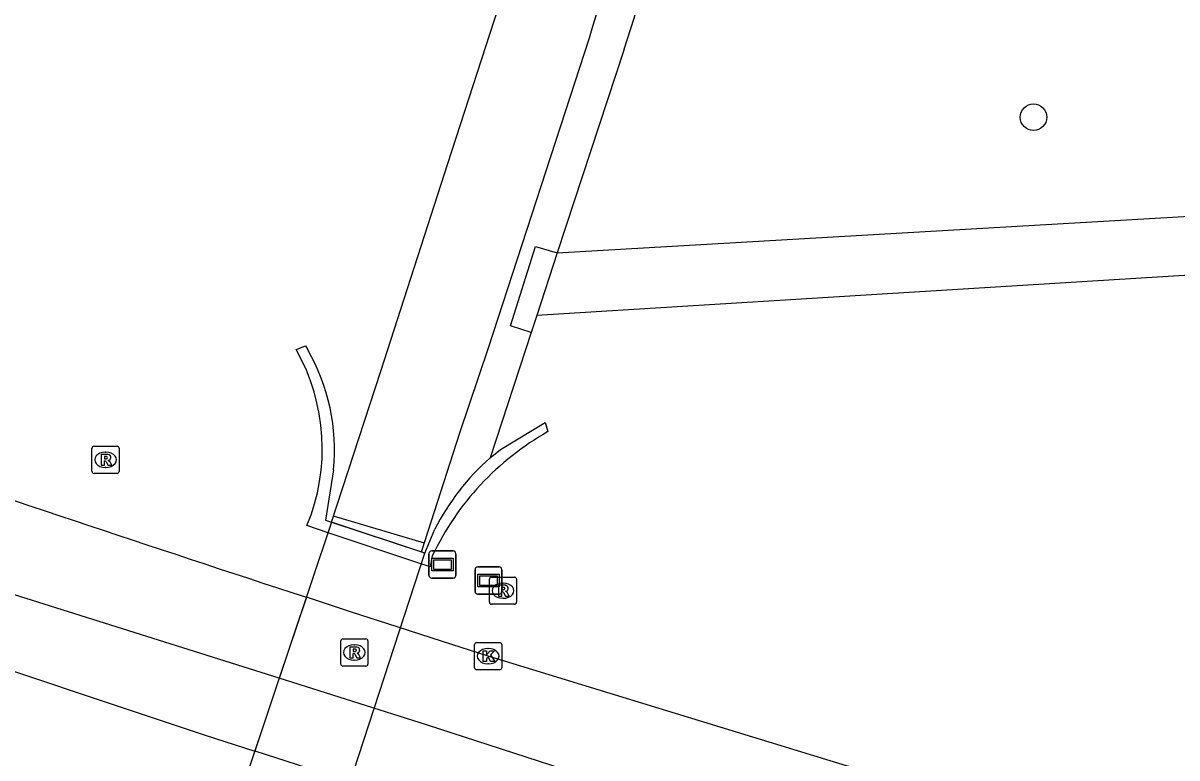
# Model space of a CAD drawing. Extents: x 160356 to 161355, y 381727 to 382845.
# Drawn here: x 160864.16 to 160906.72, y 381817.97 to 381845.06 of the extents above; entities that cross this region are included whole.
import ezdxf

# ---------------------------------------------------------------- set-up
doc = ezdxf.new("R2010")
doc.units = 0
for name, color, linetype in [('IMGEO_Boom', 7, 'Continuous'), ('IMGEO_Fietspad_gesloten', 7, 'Continuous'), ('IMGEO_Kolk', 7, 'Continuous'), ('IMGEO_Lijnafwatering', 7, 'Continuous'), ('IMGEO_Muur', 7, 'Continuous'), ('IMGEO_Rijbaan_lokaal_open', 7, 'Continuous'), ('IMGEO_Rijbaan_regionaal_gesloten', 7, 'Continuous'), ('IMGEO_Rioolput', 7, 'Continuous'), ('IMGEO_Tunneldeel', 7, 'Continuous'), ('IMGEO_Verklikker', 7, 'Continuous'), ('IMGEO_Voetpad_open', 7, 'Continuous')]:
    doc.layers.add(name, color=color, linetype=linetype)

msp = doc.modelspace()

# ---------------------------------------------------------------- linework, layer by layer
at = {"layer": 'IMGEO_Boom'}
msp.add_circle((160901.428, 381841.59), 0.489, dxfattribs=at)
at = {"layer": 'IMGEO_Fietspad_gesloten'}
for points in [[(160875.539, 381826.657), (160877.352, 381832.225), (160879.827, 381839.886), (160881.699, 381845.629)], [(160878.852, 381825.563), (160880.264, 381829.952), (160881.324, 381833.092), (160885.046, 381844.514)]]:
    msp.add_lwpolyline(points, dxfattribs=at)
msp.add_arc((160849.486, 381855.62), 37.253, 342.656, 4.8033, dxfattribs=at)
at = {"layer": 'IMGEO_Kolk'}
for p, q in [((160880.811, 381821.297), (160880.811, 381822.149)), ((160880.886, 381822.223), (160881.738, 381822.223)), ((160881.299, 381822.003), (160881.324, 381822.003)), ((160881.812, 381822.149), (160881.812, 381821.297)), ((160881.738, 381821.223), (160880.886, 381821.223)), ((160881.322, 381821.443), (160881.297, 381821.443))]:
    msp.add_line(p, q, dxfattribs=at)
for points in [[(160880.811, 381821.297), (160880.811, 381822.149)], [(160880.886, 381822.223), (160881.738, 381822.223)], [(160881.812, 381822.149), (160881.812, 381821.297)], [(160881.132, 381821.923), (160881.255, 381821.923), (160881.255, 381821.772), (160881.385, 381821.923), (160881.549, 381821.923), (160881.403, 381821.772), (160881.556, 381821.523), (160881.404, 381821.523), (160881.319, 381821.687), (160881.255, 381821.62), (160881.255, 381821.523), (160881.132, 381821.523), (160881.132, 381821.923)], [(160881.738, 381821.223), (160880.886, 381821.223)]]:
    msp.add_lwpolyline(points, dxfattribs=at)
for centre, start, end in [((160880.888, 381822.147), 91.552, 178.448), ((160880.888, 381822.147), 91.552, 178.448), ((160881.736, 381822.147), 1.552, 88.448), ((160881.736, 381822.147), 1.552, 88.448), ((160880.888, 381821.299), 181.552, 268.448), ((160880.888, 381821.299), 181.552, 268.448), ((160881.736, 381821.299), 271.552, 358.448), ((160881.736, 381821.299), 271.552, 358.448)]:
    msp.add_arc(centre, 0.0765, start, end, dxfattribs=at)
for centre, major_axis, ratio, start_param, end_param in [((160881.298, 381821.723), (-0.387, 0.002), 0.722429, 4.712389, 7.853982), ((160881.323, 381821.723), (-0.39, 0.002), 0.717154, 1.570796, 4.712389)]:
    msp.add_ellipse(centre, major_axis=major_axis, ratio=ratio, start_param=start_param, end_param=end_param, dxfattribs=at)
at = {"layer": 'IMGEO_Lijnafwatering'}
msp.add_lwpolyline([(160878.958, 381825.891), (160875.611, 381826.877)], dxfattribs=at)
at = {"layer": 'IMGEO_Muur'}
for points in [[(160874.229, 381833.022), (160874.577, 381833.156), (160874.661, 381833.013)], [(160881.388, 381829.03), (160881.766, 381829.339), (160883.415, 381830.339), (160883.519, 381830)], [(160875.605, 381828.59), (160875.309, 381826.732), (160875.539, 381826.657)], [(160875.539, 381826.657), (160878.852, 381825.563)], [(160879.252, 381825.42), (160879.167, 381825.009), (160878.72, 381825.159), (160875.408, 381826.272), (160874.626, 381826.535)], [(160878.852, 381825.563), (160878.971, 381825.517), (160879.351, 381826.399)]]:
    msp.add_lwpolyline(points, dxfattribs=at)
for centre, radius, start, end in [((160867.814, 381829.374), 7.38, 337.3778, 29.6264), ((160868.237, 381829.33), 7.405, 354.2672, 29.8285), ((160888.608, 381820.981), 10.355, 119.4334, 154.6191), ((160886.98, 381822.596), 8.525, 130.9976, 153.5061)]:
    msp.add_arc(centre, radius, start, end, dxfattribs=at)
at = {"layer": 'IMGEO_Rijbaan_lokaal_open'}
msp.add_arc((160931.323, 381873.072), 35.809, 207.3468, 246.6476, dxfattribs=at)
at = {"layer": 'IMGEO_Rijbaan_regionaal_gesloten'}
for points in [[(160873.607, 381820.906), (160850.039, 381828.315), (160815.758, 381840.347), (160785.928, 381851.241), (160759.412, 381861.851), (160720.869, 381877.388), (160685.357, 381892.83), (160671.637, 381899.009)], [(160874.61, 381823.892), (160873.607, 381820.906)], [(160916.52, 381810.954), (160912.006, 381812.335), (160911.199, 381812.582), (160911.049, 381812.628), (160881.312, 381821.723), (160879.633, 381822.264), (160877.954, 381822.806), (160876.277, 381823.35), (160874.61, 381823.892)], [(160860.286, 381822.338), (160870.879, 381818.81), (160872.706, 381818.225)], [(160873.607, 381820.906), (160872.706, 381818.225)], [(160915.556, 381807.512), (160910.871, 381808.871), (160879.042, 381819.185), (160873.607, 381820.906)], [(160872.706, 381818.225), (160872.741, 381818.214), (160876.097, 381817.14), (160882.359, 381815.135)]]:
    msp.add_lwpolyline(points, dxfattribs=at)
msp.add_arc((161347.037, 383270.72), 1522.004, 250.558497, 251.916769, dxfattribs=at)
at = {"layer": 'IMGEO_Rioolput'}
for p, q in [((160866.699, 381828.534), (160866.699, 381829.386)), ((160866.774, 381829.46), (160867.626, 381829.46)), ((160867.187, 381829.24), (160867.212, 381829.24)), ((160867.7, 381829.386), (160867.7, 381828.534)), ((160867.626, 381828.46), (160866.774, 381828.46)), ((160867.21, 381828.68), (160867.185, 381828.68)), ((160881.357, 381823.71), (160881.357, 381824.562)), ((160881.432, 381824.636), (160882.284, 381824.636)), ((160882.358, 381824.562), (160882.358, 381823.71)), ((160881.845, 381824.416), (160881.87, 381824.416)), ((160881.868, 381823.856), (160881.843, 381823.856)), ((160882.284, 381823.636), (160881.432, 381823.636)), ((160875.877, 381821.432), (160875.877, 381822.284)), ((160875.952, 381822.358), (160876.804, 381822.358)), ((160876.365, 381822.138), (160876.39, 381822.138)), ((160876.878, 381822.284), (160876.878, 381821.432)), ((160876.388, 381821.578), (160876.363, 381821.578)), ((160876.804, 381821.358), (160875.952, 381821.358))]:
    msp.add_line(p, q, dxfattribs=at)
for points in [[(160866.699, 381828.534), (160866.699, 381829.386)], [(160866.774, 381829.46), (160867.626, 381829.46)], [(160867.7, 381829.386), (160867.7, 381828.534)], [(160867.288, 381829.158), (160867.036, 381829.16), (160867.036, 381828.76)], [(160867.036, 381828.76), (160867.16, 381828.76), (160867.16, 381828.922), (160867.171, 381828.922)], [(160867.214, 381829.079), (160867.16, 381829.079), (160867.16, 381828.998)], [(160867.16, 381828.998), (160867.212, 381828.998)], [(160867.218, 381828.893), (160867.289, 381828.76), (160867.429, 381828.76), (160867.364, 381828.886)], [(160867.626, 381828.46), (160866.774, 381828.46)], [(160881.357, 381823.71), (160881.357, 381824.562)], [(160881.432, 381824.636), (160882.284, 381824.636)], [(160882.358, 381824.562), (160882.358, 381823.71)], [(160881.946, 381824.334), (160881.694, 381824.336), (160881.694, 381823.936)], [(160881.694, 381823.936), (160881.818, 381823.936), (160881.818, 381824.098), (160881.829, 381824.098)], [(160881.872, 381824.255), (160881.818, 381824.255), (160881.818, 381824.174)], [(160881.818, 381824.174), (160881.87, 381824.174)], [(160881.876, 381824.069), (160881.947, 381823.936), (160882.087, 381823.936), (160882.022, 381824.062)], [(160882.284, 381823.636), (160881.432, 381823.636)], [(160875.877, 381821.432), (160875.877, 381822.284)], [(160875.952, 381822.358), (160876.804, 381822.358)], [(160876.466, 381822.056), (160876.214, 381822.058), (160876.214, 381821.658)], [(160876.392, 381821.977), (160876.338, 381821.977), (160876.338, 381821.896)], [(160876.878, 381822.284), (160876.878, 381821.432)], [(160876.214, 381821.658), (160876.338, 381821.658), (160876.338, 381821.82), (160876.349, 381821.82)], [(160876.338, 381821.896), (160876.39, 381821.896)], [(160876.396, 381821.791), (160876.467, 381821.658), (160876.607, 381821.658), (160876.542, 381821.784)], [(160876.804, 381821.358), (160875.952, 381821.358)]]:
    msp.add_lwpolyline(points, dxfattribs=at)
for centre, radius, start, end in [((160866.776, 381829.384), 0.0765, 91.552, 178.448), ((160866.776, 381829.384), 0.0765, 91.552, 178.448), ((160867.624, 381829.384), 0.0765, 1.552, 88.448), ((160867.624, 381829.384), 0.0765, 1.552, 88.448), ((160867.17, 381828.869), 0.0533, 26.0293, 88.6989), ((160867.196, 381829.187), 0.19, 274.7715, 282.9687), ((160867.22, 381828.983), 0.0964, 77.0061, 93.1865), ((160867.234, 381829.04), 0.0378, 276.6634, 79.6772), ((160867.287, 381829.048), 0.109, 350.3612, 89.416), ((160867.285, 381829.048), 0.112, 277.5842, 350.9817), ((160867.269, 381828.833), 0.108, 29.5134, 73.7905), ((160866.776, 381828.536), 0.0765, 181.552, 268.448), ((160866.776, 381828.536), 0.0765, 181.552, 268.448), ((160867.624, 381828.536), 0.0765, 271.552, 358.448), ((160867.624, 381828.536), 0.0765, 271.552, 358.448), ((160881.434, 381824.56), 0.0765, 91.552, 178.448), ((160881.434, 381824.56), 0.0765, 91.552, 178.448), ((160882.282, 381824.56), 0.0765, 1.552, 88.448), ((160882.282, 381824.56), 0.0765, 1.552, 88.448), ((160881.828, 381824.045), 0.0533, 26.0293, 88.6989), ((160881.854, 381824.363), 0.19, 274.7715, 282.9687), ((160881.878, 381824.159), 0.0964, 77.0061, 93.1865), ((160881.892, 381824.216), 0.0378, 276.6634, 79.6772), ((160881.945, 381824.224), 0.109, 350.3612, 89.416), ((160881.943, 381824.224), 0.112, 277.5842, 350.9817), ((160881.927, 381824.009), 0.108, 29.5134, 73.7905), ((160881.434, 381823.712), 0.0765, 181.552, 268.448), ((160881.434, 381823.712), 0.0765, 181.552, 268.448), ((160882.282, 381823.712), 0.0765, 271.552, 358.448), ((160882.282, 381823.712), 0.0765, 271.552, 358.448), ((160875.954, 381822.282), 0.0765, 91.552, 178.448), ((160875.954, 381822.282), 0.0765, 91.552, 178.448), ((160876.398, 381821.881), 0.0964, 77.0061, 93.1865), ((160876.412, 381821.938), 0.0378, 276.6634, 79.6772), ((160876.465, 381821.946), 0.109, 350.3612, 89.416), ((160876.802, 381822.282), 0.0765, 1.552, 88.448), ((160876.802, 381822.282), 0.0765, 1.552, 88.448), ((160876.348, 381821.767), 0.0533, 26.0293, 88.6989), ((160876.374, 381822.085), 0.19, 274.7715, 282.9687), ((160876.463, 381821.946), 0.112, 277.5842, 350.9817), ((160876.447, 381821.731), 0.108, 29.5134, 73.7905), ((160875.954, 381821.434), 0.0765, 181.552, 268.448), ((160875.954, 381821.434), 0.0765, 181.552, 268.448), ((160876.802, 381821.434), 0.0765, 271.552, 358.448), ((160876.802, 381821.434), 0.0765, 271.552, 358.448)]:
    msp.add_arc(centre, radius, start, end, dxfattribs=at)
for centre, major_axis, ratio, start_param, end_param in [((160867.186, 381828.96), (-0.387, 0.002), 0.722429, 4.712389, 7.853982), ((160867.211, 381828.96), (-0.39, 0.002), 0.717154, 1.570796, 4.712389), ((160881.844, 381824.136), (-0.387, 0.002), 0.722429, 4.712389, 7.853982), ((160881.869, 381824.136), (-0.39, 0.002), 0.717154, 1.570796, 4.712389), ((160876.364, 381821.858), (-0.387, 0.002), 0.722429, 4.712389, 7.853982), ((160876.389, 381821.858), (-0.39, 0.002), 0.717154, 1.570796, 4.712389)]:
    msp.add_ellipse(centre, major_axis=major_axis, ratio=ratio, start_param=start_param, end_param=end_param, dxfattribs=at)
at = {"layer": 'IMGEO_Tunneldeel'}
msp.add_lwpolyline([(160874.482, 381811.726), (160878.971, 381825.517), (160875.539, 381826.657), (160870.907, 381812.872)], close=True, dxfattribs=at)
at = {"layer": 'IMGEO_Verklikker'}
for p, q in [((160879.13, 381824.699), (160879.13, 381825.499)), ((160879.13, 381825.499), (160879.13, 381824.699)), ((160879.23, 381825.599), (160880.02, 381825.599)), ((160880.02, 381825.599), (160879.23, 381825.599)), ((160880.12, 381825.499), (160880.12, 381824.699)), ((160880.12, 381824.699), (160880.12, 381825.499)), ((160880.928, 381825.009), (160881.718, 381825.009)), ((160881.718, 381825.009), (160880.928, 381825.009)), ((160880.02, 381824.599), (160879.23, 381824.599)), ((160879.23, 381824.599), (160880.02, 381824.599)), ((160880.828, 381824.109), (160880.828, 381824.909)), ((160880.828, 381824.909), (160880.828, 381824.109)), ((160881.818, 381824.909), (160881.818, 381824.109)), ((160881.818, 381824.109), (160881.818, 381824.909)), ((160881.718, 381824.009), (160880.928, 381824.009)), ((160880.928, 381824.009), (160881.718, 381824.009))]:
    msp.add_line(p, q, dxfattribs=at)
for points in [[(160879.231, 381825.331), (160880.019, 381825.331), (160880.019, 381824.867), (160879.231, 381824.867), (160879.231, 381825.331)], [(160879.296, 381825.266), (160879.296, 381824.932), (160879.954, 381824.932), (160879.954, 381825.266), (160879.296, 381825.266)], [(160880.929, 381824.741), (160881.717, 381824.741), (160881.717, 381824.277), (160880.929, 381824.277), (160880.929, 381824.741)], [(160880.994, 381824.676), (160880.994, 381824.342), (160881.652, 381824.342), (160881.652, 381824.676), (160880.994, 381824.676)]]:
    msp.add_lwpolyline(points, dxfattribs=at)
for centre, start, end in [((160879.23, 381825.499), 90, 180), ((160879.23, 381825.499), 90, 180), ((160880.02, 381825.499), 0, 90), ((160880.02, 381825.499), 360, 90), ((160880.928, 381824.909), 90, 180), ((160880.928, 381824.909), 90, 180), ((160881.718, 381824.909), 0, 90), ((160881.718, 381824.909), 360, 90), ((160879.23, 381824.699), 180, 270), ((160879.23, 381824.699), 180, 270), ((160880.02, 381824.699), 270, 0), ((160880.02, 381824.699), 270, 0), ((160880.928, 381824.109), 180, 270), ((160880.928, 381824.109), 180, 270), ((160881.718, 381824.109), 270, 0), ((160881.718, 381824.109), 270, 0)]:
    msp.add_arc(centre, 0.1, start, end, dxfattribs=at)
at = {"layer": 'IMGEO_Voetpad_open'}
for points in [[(160886.326, 381844.104), (160883.863, 381836.585)], [(160883.863, 381836.585), (160915.041, 381838.395)], [(160882.904, 381833.657), (160882.142, 381833.902), (160883.062, 381836.818), (160883.863, 381836.585)], [(160883.863, 381836.585), (160883.11, 381834.286)], [(160915.753, 381836.301), (160883.11, 381834.286)], [(160883.11, 381834.286), (160882.904, 381833.657)], [(160882.904, 381833.657), (160881.388, 381829.03)]]:
    msp.add_lwpolyline(points, dxfattribs=at)
msp.add_arc((160855.316, 381854.943), 32.85, 340.7332, 2.8924, dxfattribs=at)

doc.saveas('drawing.dxf')
